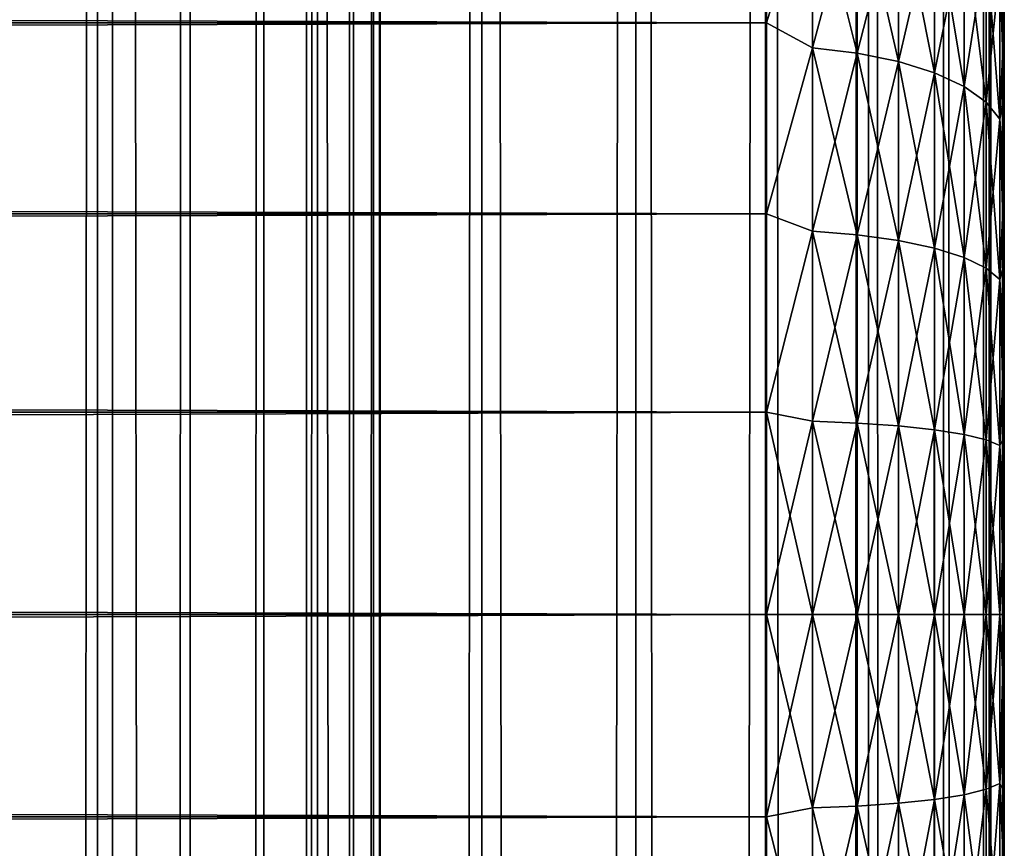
# Model space of a CAD drawing. Extents: x -265 to 265, y 0 to 1307.
# Tile 330 of 356: x 257 to 265, y 1138 to 1145. Entities that reach past the tile are written whole.
import ezdxf

# ---------------------------------------------------------------- set-up
doc = ezdxf.new("R2010")
doc.units = 0
doc.header["$LTSCALE"] = 81.481481
for name, color, linetype in [('11', 7, 'CONTINUOUS'), ('119', 7, 'CONTINUOUS'), ('12', 7, 'CONTINUOUS'), ('120', 7, 'CONTINUOUS'), ('15', 7, 'CONTINUOUS'), ('16', 7, 'CONTINUOUS'), ('9', 7, 'CONTINUOUS')]:
    doc.layers.add(name, color=color, linetype=linetype)

msp = doc.modelspace()

# ---------------------------------------------------------------- linework, layer by layer
at = {"layer": '11', "color": 7, "linetype": 'CONTINUOUS'}
for points in [[(-263, 1146.4948, 38.1802), (-263, 1144.98, 38.9651), (263, 1146.4948, 38.1802), (-263, 1146.4948, 38.1802)], [(263, 1146.4948, 38.1802), (-263, 1144.98, 38.9651), (263, 1144.98, 38.9651), (263, 1146.4948, 38.1802)], [(-263, 1144.98, 16.0349), (-263, 1146.4948, 16.8198), (263, 1144.98, 16.0349), (-263, 1144.98, 16.0349)], [(263, 1144.98, 16.0349), (-263, 1146.4948, 16.8198), (263, 1146.4948, 16.8198), (263, 1144.98, 16.0349)], [(-263, 1144.98, 38.9651), (-263, 1143.3725, 39.5365), (263, 1144.98, 38.9651), (-263, 1144.98, 38.9651)], [(263, 1144.98, 38.9651), (-263, 1143.3725, 39.5365), (263, 1143.3725, 39.5365), (263, 1144.98, 38.9651)], [(-263, 1143.3725, 15.4635), (-263, 1144.98, 16.0349), (263, 1143.3725, 15.4635), (-263, 1143.3725, 15.4635)], [(263, 1143.3725, 15.4635), (-263, 1144.98, 16.0349), (263, 1144.98, 16.0349), (263, 1143.3725, 15.4635)], [(-263, 1143.3725, 39.5365), (-263, 1141.7021, 39.8836), (263, 1143.3725, 39.5365), (-263, 1143.3725, 39.5365)], [(263, 1143.3725, 39.5365), (-263, 1141.7021, 39.8836), (263, 1141.7021, 39.8836), (263, 1143.3725, 39.5365)], [(-263, 1141.7021, 15.1164), (-263, 1143.3725, 15.4635), (263, 1141.7021, 15.1164), (-263, 1141.7021, 15.1164)], [(263, 1141.7021, 15.1164), (-263, 1143.3725, 15.4635), (263, 1143.3725, 15.4635), (263, 1141.7021, 15.1164)], [(-263, 1141.7021, 39.8836), (-263, 1140, 40), (263, 1141.7021, 39.8836), (-263, 1141.7021, 39.8836)], [(263, 1141.7021, 39.8836), (-263, 1140, 40), (263, 1140, 40), (263, 1141.7021, 39.8836)], [(-263, 1140, 15), (-263, 1141.7021, 15.1164), (263, 1140, 15), (-263, 1140, 15)], [(263, 1140, 15), (-263, 1141.7021, 15.1164), (263, 1141.7021, 15.1164), (263, 1140, 15)]]:
    msp.add_3dface(points, dxfattribs=at)
at = {"layer": '119', "color": 7, "linetype": 'CONTINUOUS'}
for points in [[(255.7403, 1, 13.8582), (257.5, 1, 12.9904), (255.7403, 1299, 13.8582), (255.7403, 1, 13.8582)], [(255.7403, 1299, 13.8582), (257.5, 1, 12.9904), (257.5, 1299, 12.9904), (255.7403, 1299, 13.8582)], [(257.5, 1, 12.9904), (259.1314, 1, 11.9003), (257.5, 1299, 12.9904), (257.5, 1, 12.9904)], [(257.5, 1299, 12.9904), (259.1314, 1, 11.9003), (259.1314, 1299, 11.9003), (257.5, 1299, 12.9904)], [(259.1314, 1, 11.9003), (260.6066, 1, 10.6066), (259.1314, 1299, 11.9003), (259.1314, 1, 11.9003)], [(259.1314, 1299, 11.9003), (260.6066, 1, 10.6066), (260.6066, 1299, 10.6066), (259.1314, 1299, 11.9003)], [(260.6066, 1, 10.6066), (261.9003, 1, 9.1314), (260.6066, 1299, 10.6066), (260.6066, 1, 10.6066)], [(260.6066, 1299, 10.6066), (261.9003, 1, 9.1314), (261.9003, 1299, 9.1314), (260.6066, 1299, 10.6066)], [(261.9003, 1, 9.1314), (262.9904, 1, 7.5), (261.9003, 1299, 9.1314), (261.9003, 1, 9.1314)], [(261.9003, 1299, 9.1314), (262.9904, 1, 7.5), (262.9904, 1299, 7.5), (261.9003, 1299, 9.1314)], [(262.9904, 1, 7.5), (263.8582, 1, 5.7403), (262.9904, 1299, 7.5), (262.9904, 1, 7.5)], [(262.9904, 1299, 7.5), (263.8582, 1, 5.7403), (263.8582, 1299, 5.7403), (262.9904, 1299, 7.5)], [(263.8582, 1, 5.7403), (264.4889, 1, 3.8823), (263.8582, 1299, 5.7403), (263.8582, 1, 5.7403)], [(263.8582, 1299, 5.7403), (264.4889, 1, 3.8823), (264.4889, 1299, 3.8823), (263.8582, 1299, 5.7403)], [(264.4889, 1, 3.8823), (264.8717, 1, 1.9579), (264.4889, 1299, 3.8823), (264.4889, 1, 3.8823)], [(264.4889, 1299, 3.8823), (264.8717, 1, 1.9579), (264.8717, 1299, 1.9579), (264.4889, 1299, 3.8823)], [(264.8717, 1, 1.9579), (265, 1), (264.8717, 1299, 1.9579), (264.8717, 1, 1.9579)], [(264.8717, 1299, 1.9579), (265, 1), (265, 1299), (264.8717, 1299, 1.9579)]]:
    msp.add_3dface(points, dxfattribs=at)
at = {"layer": '12', "color": 7, "linetype": 'CONTINUOUS'}
for points in [[(263, 1140, 40), (-263, 1140, 40), (-263, 1138.2979, 39.8836), (263, 1140, 40)], [(-263, 1140, 15), (263, 1140, 15), (263, 1138.2979, 15.1164), (-263, 1140, 15)], [(-263, 1138.2979, 15.1164), (-263, 1140, 15), (263, 1138.2979, 15.1164), (-263, 1138.2979, 15.1164)], [(263, 1140, 40), (-263, 1138.2979, 39.8836), (263, 1138.2979, 39.8836), (263, 1140, 40)], [(-263, 1136.6275, 15.4635), (-263, 1138.2979, 15.1164), (263, 1136.6275, 15.4635), (-263, 1136.6275, 15.4635)], [(263, 1136.6275, 15.4635), (-263, 1138.2979, 15.1164), (263, 1138.2979, 15.1164), (263, 1136.6275, 15.4635)], [(-263, 1138.2979, 39.8836), (-263, 1136.6275, 39.5365), (263, 1138.2979, 39.8836), (-263, 1138.2979, 39.8836)], [(263, 1138.2979, 39.8836), (-263, 1136.6275, 39.5365), (263, 1136.6275, 39.5365), (263, 1138.2979, 39.8836)]]:
    msp.add_3dface(points, dxfattribs=at)
at = {"layer": '120', "color": 7, "linetype": 'CONTINUOUS'}
for points in [[(260.6066, 1299, -10.6066), (260.6066, 1, -10.6066), (259.75, 20, -11.399), (260.6066, 1299, -10.6066)], [(259.75, 1280, -11.399), (260.6066, 1299, -10.6066), (259.75, 20, -11.399), (259.75, 1280, -11.399)], [(261.9003, 1, -9.1314), (260.6066, 1, -10.6066), (261.9003, 1299, -9.1314), (261.9003, 1, -9.1314)], [(261.9003, 1299, -9.1314), (260.6066, 1, -10.6066), (260.6066, 1299, -10.6066), (261.9003, 1299, -9.1314)], [(262.9904, 1, -7.5), (261.9003, 1, -9.1314), (262.9904, 1299, -7.5), (262.9904, 1, -7.5)], [(262.9904, 1299, -7.5), (261.9003, 1, -9.1314), (261.9003, 1299, -9.1314), (262.9904, 1299, -7.5)], [(263.8582, 1, -5.7403), (262.9904, 1, -7.5), (263.8582, 1299, -5.7403), (263.8582, 1, -5.7403)], [(263.8582, 1299, -5.7403), (262.9904, 1, -7.5), (262.9904, 1299, -7.5), (263.8582, 1299, -5.7403)], [(264.4889, 1, -3.8823), (263.8582, 1, -5.7403), (264.4889, 1299, -3.8823), (264.4889, 1, -3.8823)], [(264.4889, 1299, -3.8823), (263.8582, 1, -5.7403), (263.8582, 1299, -5.7403), (264.4889, 1299, -3.8823)], [(264.8717, 1, -1.9579), (264.4889, 1, -3.8823), (264.8717, 1299, -1.9579), (264.8717, 1, -1.9579)], [(264.8717, 1299, -1.9579), (264.4889, 1, -3.8823), (264.4889, 1299, -3.8823), (264.8717, 1299, -1.9579)], [(265, 1299), (265, 1), (264.8717, 1, -1.9579), (265, 1299)], [(265, 1299), (264.8717, 1, -1.9579), (264.8717, 1299, -1.9579), (265, 1299)], [(259.6951, 1278.9668, -11.4457), (259.75, 1280, -11.399), (259.6951, 21.0333, -11.4457), (259.6951, 1278.9668, -11.4457)], [(259.6951, 21.0333, -11.4457), (259.75, 1280, -11.399), (259.75, 20, -11.399), (259.6951, 21.0333, -11.4457)], [(259.525, 1277.9175, -11.5877), (259.6951, 1278.9668, -11.4457), (259.525, 22.0825, -11.5877), (259.525, 1277.9175, -11.5877)], [(259.525, 22.0825, -11.5877), (259.6951, 1278.9668, -11.4457), (259.6951, 21.0333, -11.4457), (259.525, 22.0825, -11.5877)], [(259.2244, 1276.842, -11.8284), (259.525, 1277.9175, -11.5877), (259.2244, 23.1581, -11.8284), (259.2244, 1276.842, -11.8284)], [(259.2244, 23.1581, -11.8284), (259.525, 1277.9175, -11.5877), (259.525, 22.0825, -11.5877), (259.2244, 23.1581, -11.8284)], [(258.7723, 1275.7446, -12.1674), (259.2244, 1276.842, -11.8284), (258.7723, 24.2554, -12.1674), (258.7723, 1275.7446, -12.1674)], [(258.7723, 24.2554, -12.1674), (259.2244, 1276.842, -11.8284), (259.2244, 23.1581, -11.8284), (258.7723, 24.2554, -12.1674)], [(258.1533, 1274.6534, -12.5906), (258.7723, 1275.7446, -12.1674), (258.1533, 25.3466, -12.5906), (258.1533, 1274.6534, -12.5906)], [(258.1533, 25.3466, -12.5906), (258.7723, 1275.7446, -12.1674), (258.7723, 24.2554, -12.1674), (258.1533, 25.3466, -12.5906)], [(257.3737, 1273.621, -13.0625), (258.1533, 1274.6534, -12.5906), (257.3737, 26.379, -13.0625), (257.3737, 1273.621, -13.0625)], [(257.3737, 26.379, -13.0625), (258.1533, 1274.6534, -12.5906), (258.1533, 25.3466, -12.5906), (257.3737, 26.379, -13.0625)], [(256.4613, 1272.6984, -13.537), (257.3737, 1273.621, -13.0625), (256.4613, 27.3016, -13.537), (256.4613, 1272.6984, -13.537)], [(256.4613, 27.3016, -13.537), (257.3737, 1273.621, -13.0625), (257.3737, 26.379, -13.0625), (256.4613, 27.3016, -13.537)]]:
    msp.add_3dface(points, dxfattribs=at)
at = {"layer": '15', "color": 7, "linetype": 'CONTINUOUS'}
for points in [[(263, 1144.98, 16.0349), (263, 1146.4948, 16.8198), (263.3879, 1146.231, 16.7076), (263, 1144.98, 16.0349)], [(263, 1146.4948, 38.1802), (263, 1144.98, 38.9651), (263.3879, 1146.231, 38.2924), (263, 1146.4948, 38.1802)], [(263, 1144.98, 16.0349), (263.3879, 1146.231, 16.7076), (263.3879, 1144.769, 15.9866), (263, 1144.98, 16.0349)], [(263, 1144.98, 38.9651), (263.3879, 1144.769, 39.0134), (263.3879, 1146.231, 38.2924), (263, 1144.98, 38.9651)], [(263.3879, 1144.769, 39.0134), (263.7636, 1146.1743, 38.1941), (263.3879, 1146.231, 38.2924), (263.3879, 1144.769, 39.0134)], [(263.7636, 1146.1743, 16.8059), (263.7636, 1144.7256, 16.0915), (263.3879, 1146.231, 16.7076), (263.7636, 1146.1743, 16.8059)], [(263.3879, 1146.231, 16.7076), (263.7636, 1144.7256, 16.0915), (263.3879, 1144.769, 15.9866), (263.3879, 1146.231, 16.7076)], [(263.7636, 1144.7256, 38.9085), (263.7636, 1146.1743, 38.1941), (263.3879, 1144.769, 39.0134), (263.7636, 1144.7256, 38.9085)], [(263.7636, 1144.7256, 38.9085), (264.1098, 1146.0819, 38.0342), (263.7636, 1146.1743, 38.1941), (263.7636, 1144.7256, 38.9085)], [(264.1098, 1146.0819, 16.9658), (264.1098, 1144.6549, 16.2621), (263.7636, 1146.1743, 16.8059), (264.1098, 1146.0819, 16.9658)], [(263.7636, 1146.1743, 16.8059), (264.1098, 1144.6549, 16.2621), (263.7636, 1144.7256, 16.0915), (263.7636, 1146.1743, 16.8059)], [(264.1098, 1144.6549, 38.7379), (264.1098, 1146.0819, 38.0342), (263.7636, 1144.7256, 38.9085), (264.1098, 1144.6549, 38.7379)], [(264.1098, 1144.6549, 38.7379), (264.4134, 1145.9575, 37.8187), (264.1098, 1146.0819, 38.0342), (264.1098, 1144.6549, 38.7379)], [(264.4134, 1145.9575, 17.1813), (264.4134, 1144.5597, 16.4919), (264.1098, 1146.0819, 16.9658), (264.4134, 1145.9575, 17.1813)], [(264.1098, 1146.0819, 16.9658), (264.4134, 1144.5597, 16.4919), (264.1098, 1144.6549, 16.2621), (264.1098, 1146.0819, 16.9658)], [(264.4134, 1144.5597, 38.5081), (264.4134, 1145.9575, 37.8187), (264.1098, 1144.6549, 38.7379), (264.4134, 1144.5597, 38.5081)], [(264.4134, 1144.5597, 38.5081), (264.6625, 1145.8059, 37.5561), (264.4134, 1145.9575, 37.8187), (264.4134, 1144.5597, 38.5081)], [(264.6625, 1145.8059, 17.4439), (264.6625, 1144.4436, 16.7721), (264.4134, 1145.9575, 17.1813), (264.6625, 1145.8059, 17.4439)], [(264.4134, 1145.9575, 17.1813), (264.6625, 1144.4436, 16.7721), (264.4134, 1144.5597, 16.4919), (264.4134, 1145.9575, 17.1813)], [(264.6625, 1144.4436, 38.2279), (264.6625, 1145.8059, 37.5561), (264.4134, 1144.5597, 38.5081), (264.6625, 1144.4436, 38.2279)], [(264.6625, 1144.4436, 38.2279), (264.8476, 1145.6329, 37.2564), (264.6625, 1145.8059, 37.5561), (264.6625, 1144.4436, 38.2279)], [(264.8476, 1145.6329, 17.7436), (264.8476, 1144.3112, 17.0918), (264.6625, 1145.8059, 17.4439), (264.8476, 1145.6329, 17.7436)], [(264.6625, 1145.8059, 17.4439), (264.8476, 1144.3112, 17.0918), (264.6625, 1144.4436, 16.7721), (264.6625, 1145.8059, 17.4439)], [(264.8476, 1144.3112, 37.9082), (264.8476, 1145.6329, 37.2564), (264.6625, 1144.4436, 38.2279), (264.8476, 1144.3112, 37.9082)], [(264.8476, 1144.3112, 37.9082), (264.9616, 1145.4451, 36.9312), (264.8476, 1145.6329, 37.2564), (264.8476, 1144.3112, 37.9082)], [(264.9616, 1145.4451, 18.0688), (264.9616, 1144.1675, 17.4388), (264.8476, 1145.6329, 17.7436), (264.9616, 1145.4451, 18.0688)], [(264.8476, 1145.6329, 17.7436), (264.9616, 1144.1675, 17.4388), (264.8476, 1144.3112, 17.0918), (264.8476, 1145.6329, 17.7436)], [(264.9616, 1144.1675, 37.5612), (264.9616, 1145.4451, 36.9312), (264.8476, 1144.3112, 37.9082), (264.9616, 1144.1675, 37.5612)], [(264.9616, 1144.1675, 37.5612), (265, 1145.0321, 36.7156), (264.9616, 1145.4451, 36.9312), (264.9616, 1144.1675, 37.5612)], [(265, 1145.0321, 18.2844), (265, 1144.3618, 17.9488), (264.9616, 1145.4451, 18.0688), (265, 1145.0321, 18.2844)], [(264.9616, 1145.4451, 18.0688), (265, 1144.3618, 17.9488), (264.9616, 1144.1675, 17.4388), (264.9616, 1145.4451, 18.0688)], [(263, 1143.3725, 15.4635), (263, 1144.98, 16.0349), (263.3879, 1144.769, 15.9866), (263, 1143.3725, 15.4635)], [(263, 1144.98, 38.9651), (263, 1143.3725, 39.5365), (263.3879, 1144.769, 39.0134), (263, 1144.98, 38.9651)], [(265, 1144.3618, 37.0512), (265, 1145.0321, 36.7156), (264.9616, 1144.1675, 37.5612), (265, 1144.3618, 37.0512)], [(263, 1143.3725, 15.4635), (263.3879, 1144.769, 15.9866), (263.3879, 1143.2254, 15.4626), (263, 1143.3725, 15.4635)], [(263, 1143.3725, 39.5365), (263.3879, 1143.2254, 39.5374), (263.3879, 1144.769, 39.0134), (263, 1143.3725, 39.5365)], [(263.3879, 1143.2254, 39.5374), (263.7636, 1144.7256, 38.9085), (263.3879, 1144.769, 39.0134), (263.3879, 1143.2254, 39.5374)], [(263.7636, 1144.7256, 16.0915), (263.7636, 1143.196, 15.5723), (263.3879, 1144.769, 15.9866), (263.7636, 1144.7256, 16.0915)], [(263.3879, 1144.769, 15.9866), (263.7636, 1143.196, 15.5723), (263.3879, 1143.2254, 15.4626), (263.3879, 1144.769, 15.9866)], [(263.7636, 1143.196, 39.4277), (263.7636, 1144.7256, 38.9085), (263.3879, 1143.2254, 39.5374), (263.7636, 1143.196, 39.4277)], [(263.7636, 1143.196, 39.4277), (264.1098, 1144.6549, 38.7379), (263.7636, 1144.7256, 38.9085), (263.7636, 1143.196, 39.4277)], [(264.1098, 1144.6549, 16.2621), (264.1098, 1143.1482, 15.7507), (263.7636, 1144.7256, 16.0915), (264.1098, 1144.6549, 16.2621)], [(263.7636, 1144.7256, 16.0915), (264.1098, 1143.1482, 15.7507), (263.7636, 1143.196, 15.5723), (263.7636, 1144.7256, 16.0915)], [(264.1098, 1143.1482, 39.2493), (264.1098, 1144.6549, 38.7379), (263.7636, 1143.196, 39.4277), (264.1098, 1143.1482, 39.2493)], [(264.1098, 1143.1482, 39.2493), (264.4134, 1144.5597, 38.5081), (264.1098, 1144.6549, 38.7379), (264.1098, 1143.1482, 39.2493)], [(264.4134, 1144.5597, 16.4919), (264.4134, 1143.0838, 15.9909), (264.1098, 1144.6549, 16.2621), (264.4134, 1144.5597, 16.4919)], [(264.1098, 1144.6549, 16.2621), (264.4134, 1143.0838, 15.9909), (264.1098, 1143.1482, 15.7507), (264.1098, 1144.6549, 16.2621)], [(264.4134, 1143.0838, 39.0091), (264.4134, 1144.5597, 38.5081), (264.1098, 1143.1482, 39.2493), (264.4134, 1143.0838, 39.0091)], [(264.4134, 1143.0838, 39.0091), (264.6625, 1144.4436, 38.2279), (264.4134, 1144.5597, 38.5081), (264.4134, 1143.0838, 39.0091)], [(264.6625, 1144.4436, 16.7721), (264.6625, 1143.0054, 16.2839), (264.4134, 1144.5597, 16.4919), (264.6625, 1144.4436, 16.7721)], [(264.4134, 1144.5597, 16.4919), (264.6625, 1143.0054, 16.2839), (264.4134, 1143.0838, 15.9909), (264.4134, 1144.5597, 16.4919)], [(264.6625, 1143.0054, 38.7161), (264.6625, 1144.4436, 38.2279), (264.4134, 1143.0838, 39.0091), (264.6625, 1143.0054, 38.7161)], [(264.6625, 1143.0054, 38.7161), (264.8476, 1144.3112, 37.9082), (264.6625, 1144.4436, 38.2279), (264.6625, 1143.0054, 38.7161)], [(264.8476, 1144.3112, 17.0918), (264.8476, 1142.9158, 16.6181), (264.6625, 1144.4436, 16.7721), (264.8476, 1144.3112, 17.0918)], [(264.6625, 1144.4436, 16.7721), (264.8476, 1142.9158, 16.6181), (264.6625, 1143.0054, 16.2839), (264.6625, 1144.4436, 16.7721)], [(264.8476, 1142.9158, 38.3819), (264.8476, 1144.3112, 37.9082), (264.6625, 1143.0054, 38.7161), (264.8476, 1142.9158, 38.3819)], [(264.8476, 1142.9158, 38.3819), (264.9616, 1144.1675, 37.5612), (264.8476, 1144.3112, 37.9082), (264.8476, 1142.9158, 38.3819)], [(264.9616, 1144.1675, 17.4388), (264.9616, 1142.8186, 16.9809), (264.8476, 1144.3112, 17.0918), (264.9616, 1144.1675, 17.4388)], [(264.8476, 1144.3112, 17.0918), (264.9616, 1142.8186, 16.9809), (264.8476, 1142.9158, 16.6181), (264.8476, 1144.3112, 17.0918)], [(265, 1143.6693, 37.338), (265, 1144.3618, 37.0512), (264.9616, 1144.1675, 37.5612), (265, 1143.6693, 37.338)], [(265, 1144.3618, 17.9488), (265, 1143.6693, 17.662), (264.9616, 1144.1675, 17.4388), (265, 1144.3618, 17.9488)], [(264.9616, 1142.8186, 38.0191), (264.9616, 1144.1675, 37.5612), (264.8476, 1142.9158, 38.3819), (264.9616, 1142.8186, 38.0191)], [(264.9616, 1142.8186, 38.0191), (265, 1143.6693, 37.338), (264.9616, 1144.1675, 37.5612), (264.9616, 1142.8186, 38.0191)], [(265, 1143.6693, 17.662), (265, 1142.9581, 17.4253), (264.9616, 1144.1675, 17.4388), (265, 1143.6693, 17.662)], [(264.9616, 1144.1675, 17.4388), (265, 1142.9581, 17.4253), (264.9616, 1142.8186, 16.9809), (264.9616, 1144.1675, 17.4388)], [(265, 1142.9581, 37.5747), (265, 1143.6693, 37.338), (264.9616, 1142.8186, 38.0191), (265, 1142.9581, 37.5747)], [(263, 1141.7021, 15.1164), (263, 1143.3725, 15.4635), (263.3879, 1143.2254, 15.4626), (263, 1141.7021, 15.1164)], [(263, 1143.3725, 39.5365), (263, 1141.7021, 39.8836), (263.3879, 1143.2254, 39.5374), (263, 1143.3725, 39.5365)], [(263, 1141.7021, 15.1164), (263.3879, 1143.2254, 15.4626), (263.3879, 1141.6266, 15.1446), (263, 1141.7021, 15.1164)], [(263, 1141.7021, 39.8836), (263.3879, 1141.6266, 39.8554), (263.3879, 1143.2254, 39.5374), (263, 1141.7021, 39.8836)], [(263.3879, 1141.6266, 39.8554), (263.7636, 1143.196, 39.4277), (263.3879, 1143.2254, 39.5374), (263.3879, 1141.6266, 39.8554)], [(263.7636, 1143.196, 15.5723), (263.7636, 1141.6118, 15.2571), (263.3879, 1143.2254, 15.4626), (263.7636, 1143.196, 15.5723)], [(263.3879, 1143.2254, 15.4626), (263.7636, 1141.6118, 15.2571), (263.3879, 1141.6266, 15.1446), (263.3879, 1143.2254, 15.4626)], [(263.7636, 1141.6118, 39.7429), (263.7636, 1143.196, 39.4277), (263.3879, 1141.6266, 39.8554), (263.7636, 1141.6118, 39.7429)], [(263.7636, 1141.6118, 39.7429), (264.1098, 1143.1482, 39.2493), (263.7636, 1143.196, 39.4277), (263.7636, 1141.6118, 39.7429)], [(264.1098, 1143.1482, 15.7507), (264.1098, 1141.5877, 15.4403), (263.7636, 1143.196, 15.5723), (264.1098, 1143.1482, 15.7507)], [(263.7636, 1143.196, 15.5723), (264.1098, 1141.5877, 15.4403), (263.7636, 1141.6118, 15.2571), (263.7636, 1143.196, 15.5723)], [(264.1098, 1141.5877, 39.5597), (264.1098, 1143.1482, 39.2493), (263.7636, 1141.6118, 39.7429), (264.1098, 1141.5877, 39.5597)], [(264.1098, 1141.5877, 39.5597), (264.4134, 1143.0838, 39.0091), (264.1098, 1143.1482, 39.2493), (264.1098, 1141.5877, 39.5597)], [(264.4134, 1143.0838, 15.9909), (264.4134, 1141.5552, 15.6869), (264.1098, 1143.1482, 15.7507), (264.4134, 1143.0838, 15.9909)], [(264.1098, 1143.1482, 15.7507), (264.4134, 1141.5552, 15.6869), (264.1098, 1141.5877, 15.4403), (264.1098, 1143.1482, 15.7507)], [(264.4134, 1141.5552, 39.3131), (264.4134, 1143.0838, 39.0091), (264.1098, 1141.5877, 39.5597), (264.4134, 1141.5552, 39.3131)], [(264.4134, 1141.5552, 39.3131), (264.6625, 1143.0054, 38.7161), (264.4134, 1143.0838, 39.0091), (264.4134, 1141.5552, 39.3131)], [(264.6625, 1143.0054, 16.2839), (264.6625, 1141.5156, 15.9875), (264.4134, 1143.0838, 15.9909), (264.6625, 1143.0054, 16.2839)], [(264.4134, 1143.0838, 15.9909), (264.6625, 1141.5156, 15.9875), (264.4134, 1141.5552, 15.6869), (264.4134, 1143.0838, 15.9909)], [(264.6625, 1141.5156, 39.0125), (264.6625, 1143.0054, 38.7161), (264.4134, 1141.5552, 39.3131), (264.6625, 1141.5156, 39.0125)], [(264.6625, 1141.5156, 39.0125), (264.8476, 1142.9158, 38.3819), (264.6625, 1143.0054, 38.7161), (264.6625, 1141.5156, 39.0125)], [(264.8476, 1142.9158, 16.6181), (264.8476, 1141.4705, 16.3307), (264.6625, 1143.0054, 16.2839), (264.8476, 1142.9158, 16.6181)], [(264.6625, 1143.0054, 16.2839), (264.8476, 1141.4705, 16.3307), (264.6625, 1141.5156, 15.9875), (264.6625, 1143.0054, 16.2839)], [(264.8476, 1141.4705, 38.6693), (264.8476, 1142.9158, 38.3819), (264.6625, 1141.5156, 39.0125), (264.8476, 1141.4705, 38.6693)], [(264.8476, 1141.4705, 38.6693), (264.9616, 1142.8186, 38.0191), (264.8476, 1142.9158, 38.3819), (264.8476, 1141.4705, 38.6693)], [(264.9616, 1142.8186, 16.9809), (264.9616, 1141.4215, 16.703), (264.8476, 1142.9158, 16.6181), (264.9616, 1142.8186, 16.9809)], [(264.8476, 1142.9158, 16.6181), (264.9616, 1141.4215, 16.703), (264.8476, 1141.4705, 16.3307), (264.8476, 1142.9158, 16.6181)], [(265, 1142.2319, 37.7601), (265, 1142.9581, 37.5747), (264.9616, 1142.8186, 38.0191), (265, 1142.2319, 37.7601)], [(265, 1142.9581, 17.4253), (265, 1142.2319, 17.2399), (264.9616, 1142.8186, 16.9809), (265, 1142.9581, 17.4253)], [(264.9616, 1141.4215, 38.297), (264.9616, 1142.8186, 38.0191), (264.8476, 1141.4705, 38.6693), (264.9616, 1141.4215, 38.297)], [(264.9616, 1141.4215, 38.297), (265, 1142.2319, 37.7601), (264.9616, 1142.8186, 38.0191), (264.9616, 1141.4215, 38.297)], [(265, 1142.2319, 17.2399), (265, 1141.4943, 17.1069), (264.9616, 1142.8186, 16.9809), (265, 1142.2319, 17.2399)], [(264.9616, 1142.8186, 16.9809), (265, 1141.4943, 17.1069), (264.9616, 1141.4215, 16.703), (264.9616, 1142.8186, 16.9809)], [(265, 1141.4943, 37.8931), (265, 1142.2319, 37.7601), (264.9616, 1141.4215, 38.297), (265, 1141.4943, 37.8931)], [(263, 1140, 15), (263, 1141.7021, 15.1164), (263.3879, 1140, 15.038), (263, 1140, 15)], [(263.3879, 1140, 15.038), (263, 1141.7021, 15.1164), (263.3879, 1141.6266, 15.1446), (263.3879, 1140, 15.038)], [(263, 1141.7021, 39.8836), (263, 1140, 40), (263.3879, 1141.6266, 39.8554), (263, 1141.7021, 39.8836)], [(263, 1140, 40), (263.3879, 1140, 39.962), (263.3879, 1141.6266, 39.8554), (263, 1140, 40)], [(263.7636, 1140, 15.1515), (263.3879, 1140, 15.038), (263.3879, 1141.6266, 15.1446), (263.7636, 1140, 15.1515)], [(263.7636, 1141.6118, 15.2571), (263.7636, 1140, 15.1515), (263.3879, 1141.6266, 15.1446), (263.7636, 1141.6118, 15.2571)], [(263.3879, 1140, 39.962), (263.7636, 1141.6118, 39.7429), (263.3879, 1141.6266, 39.8554), (263.3879, 1140, 39.962)], [(263.3879, 1140, 39.962), (263.7636, 1140, 39.8485), (263.7636, 1141.6118, 39.7429), (263.3879, 1140, 39.962)], [(264.1098, 1140, 15.3362), (263.7636, 1140, 15.1515), (263.7636, 1141.6118, 15.2571), (264.1098, 1140, 15.3362)], [(264.1098, 1141.5877, 15.4403), (264.1098, 1140, 15.3362), (263.7636, 1141.6118, 15.2571), (264.1098, 1141.5877, 15.4403)], [(263.7636, 1140, 39.8485), (264.1098, 1141.5877, 39.5597), (263.7636, 1141.6118, 39.7429), (263.7636, 1140, 39.8485)], [(263.7636, 1140, 39.8485), (264.1098, 1140, 39.6638), (264.1098, 1141.5877, 39.5597), (263.7636, 1140, 39.8485)], [(264.4134, 1140, 15.585), (264.1098, 1140, 15.3362), (264.1098, 1141.5877, 15.4403), (264.4134, 1140, 15.585)], [(264.4134, 1141.5552, 15.6869), (264.4134, 1140, 15.585), (264.1098, 1141.5877, 15.4403), (264.4134, 1141.5552, 15.6869)], [(264.1098, 1140, 39.6638), (264.4134, 1141.5552, 39.3131), (264.1098, 1141.5877, 39.5597), (264.1098, 1140, 39.6638)], [(264.1098, 1140, 39.6638), (264.4134, 1140, 39.415), (264.4134, 1141.5552, 39.3131), (264.1098, 1140, 39.6638)], [(264.6625, 1140, 15.8882), (264.4134, 1140, 15.585), (264.4134, 1141.5552, 15.6869), (264.6625, 1140, 15.8882)], [(264.6625, 1141.5156, 15.9875), (264.6625, 1140, 15.8882), (264.4134, 1141.5552, 15.6869), (264.6625, 1141.5156, 15.9875)], [(264.4134, 1140, 39.415), (264.6625, 1141.5156, 39.0125), (264.4134, 1141.5552, 39.3131), (264.4134, 1140, 39.415)], [(264.4134, 1140, 39.415), (264.6625, 1140, 39.1118), (264.6625, 1141.5156, 39.0125), (264.4134, 1140, 39.415)], [(264.8476, 1140, 16.2343), (264.6625, 1140, 15.8882), (264.6625, 1141.5156, 15.9875), (264.8476, 1140, 16.2343)], [(264.8476, 1141.4705, 16.3307), (264.8476, 1140, 16.2343), (264.6625, 1141.5156, 15.9875), (264.8476, 1141.4705, 16.3307)], [(264.6625, 1140, 39.1118), (264.8476, 1141.4705, 38.6693), (264.6625, 1141.5156, 39.0125), (264.6625, 1140, 39.1118)], [(265, 1140.749, 37.9733), (265, 1141.4943, 37.8931), (264.9616, 1141.4215, 38.297), (265, 1140.749, 37.9733)], [(265, 1141.4943, 17.1069), (265, 1140.749, 17.0267), (264.9616, 1141.4215, 16.703), (265, 1141.4943, 17.1069)], [(264.6625, 1140, 39.1118), (264.8476, 1140, 38.7657), (264.8476, 1141.4705, 38.6693), (264.6625, 1140, 39.1118)], [(264.9616, 1140, 16.6098), (264.8476, 1140, 16.2343), (264.8476, 1141.4705, 16.3307), (264.9616, 1140, 16.6098)], [(264.9616, 1141.4215, 16.703), (264.9616, 1140, 16.6098), (264.8476, 1141.4705, 16.3307), (264.9616, 1141.4215, 16.703)], [(264.8476, 1140, 38.7657), (264.9616, 1141.4215, 38.297), (264.8476, 1141.4705, 38.6693), (264.8476, 1140, 38.7657)], [(264.8476, 1140, 38.7657), (264.9616, 1140, 38.3902), (264.9616, 1141.4215, 38.297), (264.8476, 1140, 38.7657)], [(264.9616, 1140, 38.3902), (265, 1140.749, 37.9733), (264.9616, 1141.4215, 38.297), (264.9616, 1140, 38.3902)], [(265, 1140.749, 17.0267), (265, 1140, 17), (264.9616, 1141.4215, 16.703), (265, 1140.749, 17.0267)], [(265, 1140, 17), (264.9616, 1140, 16.6098), (264.9616, 1141.4215, 16.703), (265, 1140, 17)], [(265, 1140, 38), (265, 1140.749, 37.9733), (264.9616, 1140, 38.3902), (265, 1140, 38)]]:
    msp.add_3dface(points, dxfattribs=at)
at = {"layer": '16', "color": 7, "linetype": 'CONTINUOUS'}
for points in [[(263, 1138.2979, 15.1164), (263, 1140, 15), (263.3879, 1138.3734, 15.1446), (263, 1138.2979, 15.1164)], [(263, 1140, 15), (263.3879, 1140, 15.038), (263.3879, 1138.3734, 15.1446), (263, 1140, 15)], [(263, 1140, 40), (263, 1138.2979, 39.8836), (263.3879, 1140, 39.962), (263, 1140, 40)], [(263, 1138.2979, 39.8836), (263.3879, 1138.3734, 39.8554), (263.3879, 1140, 39.962), (263, 1138.2979, 39.8836)], [(263.7636, 1140, 15.1515), (263.7636, 1138.3882, 15.2571), (263.3879, 1140, 15.038), (263.7636, 1140, 15.1515)], [(263.3879, 1140, 15.038), (263.7636, 1138.3882, 15.2571), (263.3879, 1138.3734, 15.1446), (263.3879, 1140, 15.038)], [(263.7636, 1138.3882, 39.7429), (263.7636, 1140, 39.8485), (263.3879, 1138.3734, 39.8554), (263.7636, 1138.3882, 39.7429)], [(263.3879, 1138.3734, 39.8554), (263.7636, 1140, 39.8485), (263.3879, 1140, 39.962), (263.3879, 1138.3734, 39.8554)], [(264.1098, 1140, 15.3362), (264.1098, 1138.4123, 15.4403), (263.7636, 1140, 15.1515), (264.1098, 1140, 15.3362)], [(263.7636, 1140, 15.1515), (264.1098, 1138.4123, 15.4403), (263.7636, 1138.3882, 15.2571), (263.7636, 1140, 15.1515)], [(264.1098, 1138.4123, 39.5597), (264.1098, 1140, 39.6638), (263.7636, 1138.3882, 39.7429), (264.1098, 1138.4123, 39.5597)], [(263.7636, 1138.3882, 39.7429), (264.1098, 1140, 39.6638), (263.7636, 1140, 39.8485), (263.7636, 1138.3882, 39.7429)], [(264.4134, 1140, 15.585), (264.4134, 1138.4448, 15.6869), (264.1098, 1140, 15.3362), (264.4134, 1140, 15.585)], [(264.1098, 1140, 15.3362), (264.4134, 1138.4448, 15.6869), (264.1098, 1138.4123, 15.4403), (264.1098, 1140, 15.3362)], [(264.4134, 1138.4448, 39.3131), (264.4134, 1140, 39.415), (264.1098, 1138.4123, 39.5597), (264.4134, 1138.4448, 39.3131)], [(264.1098, 1138.4123, 39.5597), (264.4134, 1140, 39.415), (264.1098, 1140, 39.6638), (264.1098, 1138.4123, 39.5597)], [(264.6625, 1140, 15.8882), (264.6625, 1138.4844, 15.9875), (264.4134, 1140, 15.585), (264.6625, 1140, 15.8882)], [(264.4134, 1140, 15.585), (264.6625, 1138.4844, 15.9875), (264.4134, 1138.4448, 15.6869), (264.4134, 1140, 15.585)], [(264.6625, 1138.4844, 39.0125), (264.6625, 1140, 39.1118), (264.4134, 1138.4448, 39.3131), (264.6625, 1138.4844, 39.0125)], [(264.4134, 1138.4448, 39.3131), (264.6625, 1140, 39.1118), (264.4134, 1140, 39.415), (264.4134, 1138.4448, 39.3131)], [(264.8476, 1140, 16.2343), (264.8476, 1138.5295, 16.3307), (264.6625, 1140, 15.8882), (264.8476, 1140, 16.2343)], [(264.6625, 1140, 15.8882), (264.8476, 1138.5295, 16.3307), (264.6625, 1138.4844, 15.9875), (264.6625, 1140, 15.8882)], [(264.8476, 1138.5295, 38.6693), (264.8476, 1140, 38.7657), (264.6625, 1138.4844, 39.0125), (264.8476, 1138.5295, 38.6693)], [(264.6625, 1138.4844, 39.0125), (264.8476, 1140, 38.7657), (264.6625, 1140, 39.1118), (264.6625, 1138.4844, 39.0125)], [(264.9616, 1140, 16.6098), (264.9616, 1138.5785, 16.703), (264.8476, 1140, 16.2343), (264.9616, 1140, 16.6098)], [(264.8476, 1140, 16.2343), (264.9616, 1138.5785, 16.703), (264.8476, 1138.5295, 16.3307), (264.8476, 1140, 16.2343)], [(264.9616, 1138.5785, 38.297), (264.9616, 1140, 38.3902), (264.8476, 1138.5295, 38.6693), (264.9616, 1138.5785, 38.297)], [(264.8476, 1138.5295, 38.6693), (264.9616, 1140, 38.3902), (264.8476, 1140, 38.7657), (264.8476, 1138.5295, 38.6693)], [(265, 1139.251, 37.9733), (265, 1140, 38), (264.9616, 1138.5785, 38.297), (265, 1139.251, 37.9733)], [(264.9616, 1138.5785, 38.297), (265, 1140, 38), (264.9616, 1140, 38.3902), (264.9616, 1138.5785, 38.297)], [(265, 1140, 17), (265, 1139.251, 17.0267), (264.9616, 1140, 16.6098), (265, 1140, 17)], [(264.9616, 1140, 16.6098), (265, 1139.251, 17.0267), (264.9616, 1138.5785, 16.703), (264.9616, 1140, 16.6098)], [(265, 1139.251, 17.0267), (265, 1138.5057, 17.1069), (264.9616, 1138.5785, 16.703), (265, 1139.251, 17.0267)], [(265, 1138.5057, 37.8931), (265, 1139.251, 37.9733), (264.9616, 1138.5785, 38.297), (265, 1138.5057, 37.8931)], [(264.8476, 1138.5295, 16.3307), (264.8476, 1137.0842, 16.6181), (264.6625, 1138.4844, 15.9875), (264.8476, 1138.5295, 16.3307)], [(264.8476, 1137.0842, 38.3819), (264.8476, 1138.5295, 38.6693), (264.6625, 1136.9946, 38.7161), (264.8476, 1137.0842, 38.3819)], [(264.6625, 1136.9946, 38.7161), (264.8476, 1138.5295, 38.6693), (264.6625, 1138.4844, 39.0125), (264.6625, 1136.9946, 38.7161)], [(264.9616, 1138.5785, 16.703), (264.9616, 1137.1814, 16.9809), (264.8476, 1138.5295, 16.3307), (264.9616, 1138.5785, 16.703)], [(264.9616, 1137.1814, 38.0191), (264.9616, 1138.5785, 38.297), (264.8476, 1137.0842, 38.3819), (264.9616, 1137.1814, 38.0191)], [(264.8476, 1137.0842, 38.3819), (264.9616, 1138.5785, 38.297), (264.8476, 1138.5295, 38.6693), (264.8476, 1137.0842, 38.3819)], [(264.8476, 1138.5295, 16.3307), (264.9616, 1137.1814, 16.9809), (264.8476, 1137.0842, 16.6181), (264.8476, 1138.5295, 16.3307)], [(265, 1138.5057, 17.1069), (265, 1137.7681, 17.2399), (264.9616, 1138.5785, 16.703), (265, 1138.5057, 17.1069)], [(264.9616, 1138.5785, 16.703), (265, 1137.7681, 17.2399), (264.9616, 1137.1814, 16.9809), (264.9616, 1138.5785, 16.703)], [(264.9616, 1137.1814, 38.0191), (265, 1138.5057, 37.8931), (264.9616, 1138.5785, 38.297), (264.9616, 1137.1814, 38.0191)], [(264.4134, 1138.4448, 15.6869), (264.4134, 1136.9162, 15.9909), (264.1098, 1138.4123, 15.4403), (264.4134, 1138.4448, 15.6869)], [(264.4134, 1136.9162, 39.0091), (264.4134, 1138.4448, 39.3131), (264.1098, 1136.8518, 39.2493), (264.4134, 1136.9162, 39.0091)], [(264.1098, 1136.8518, 39.2493), (264.4134, 1138.4448, 39.3131), (264.1098, 1138.4123, 39.5597), (264.1098, 1136.8518, 39.2493)], [(264.6625, 1138.4844, 15.9875), (264.6625, 1136.9946, 16.2839), (264.4134, 1138.4448, 15.6869), (264.6625, 1138.4844, 15.9875)], [(264.6625, 1136.9946, 38.7161), (264.6625, 1138.4844, 39.0125), (264.4134, 1136.9162, 39.0091), (264.6625, 1136.9946, 38.7161)], [(264.4134, 1136.9162, 39.0091), (264.6625, 1138.4844, 39.0125), (264.4134, 1138.4448, 39.3131), (264.4134, 1136.9162, 39.0091)], [(264.4134, 1138.4448, 15.6869), (264.6625, 1136.9946, 16.2839), (264.4134, 1136.9162, 15.9909), (264.4134, 1138.4448, 15.6869)], [(264.6625, 1138.4844, 15.9875), (264.8476, 1137.0842, 16.6181), (264.6625, 1136.9946, 16.2839), (264.6625, 1138.4844, 15.9875)], [(265, 1137.7681, 37.7601), (265, 1138.5057, 37.8931), (264.9616, 1137.1814, 38.0191), (265, 1137.7681, 37.7601)], [(263, 1138.2979, 39.8836), (263.3879, 1136.7746, 39.5374), (263.3879, 1138.3734, 39.8554), (263, 1138.2979, 39.8836)], [(263, 1138.2979, 15.1164), (263.3879, 1138.3734, 15.1446), (263.3879, 1136.7746, 15.4626), (263, 1138.2979, 15.1164)], [(263.7636, 1138.3882, 15.2571), (263.7636, 1136.804, 15.5723), (263.3879, 1138.3734, 15.1446), (263.7636, 1138.3882, 15.2571)], [(263.7636, 1136.804, 39.4277), (263.7636, 1138.3882, 39.7429), (263.3879, 1136.7746, 39.5374), (263.7636, 1136.804, 39.4277)], [(263.3879, 1136.7746, 39.5374), (263.7636, 1138.3882, 39.7429), (263.3879, 1138.3734, 39.8554), (263.3879, 1136.7746, 39.5374)], [(263.3879, 1138.3734, 15.1446), (263.7636, 1136.804, 15.5723), (263.3879, 1136.7746, 15.4626), (263.3879, 1138.3734, 15.1446)], [(264.1098, 1138.4123, 15.4403), (264.1098, 1136.8518, 15.7507), (263.7636, 1138.3882, 15.2571), (264.1098, 1138.4123, 15.4403)], [(264.1098, 1136.8518, 39.2493), (264.1098, 1138.4123, 39.5597), (263.7636, 1136.804, 39.4277), (264.1098, 1136.8518, 39.2493)], [(263.7636, 1136.804, 39.4277), (264.1098, 1138.4123, 39.5597), (263.7636, 1138.3882, 39.7429), (263.7636, 1136.804, 39.4277)], [(263.7636, 1138.3882, 15.2571), (264.1098, 1136.8518, 15.7507), (263.7636, 1136.804, 15.5723), (263.7636, 1138.3882, 15.2571)], [(264.1098, 1138.4123, 15.4403), (264.4134, 1136.9162, 15.9909), (264.1098, 1136.8518, 15.7507), (264.1098, 1138.4123, 15.4403)], [(263, 1138.2979, 39.8836), (263, 1136.6275, 39.5365), (263.3879, 1136.7746, 39.5374), (263, 1138.2979, 39.8836)], [(263, 1136.6275, 15.4635), (263, 1138.2979, 15.1164), (263.3879, 1136.7746, 15.4626), (263, 1136.6275, 15.4635)]]:
    msp.add_3dface(points, dxfattribs=at)
at = {"layer": '9', "color": 7, "linetype": 'CONTINUOUS'}
for points in [[(265, 1145.0321, 36.7156), (265, 1144.3618, 37.0512), (265, 1145.0321, 18.2844), (265, 1145.0321, 36.7156)], [(265, 1145.0321, 18.2844), (265, 1144.3618, 37.0512), (265, 1144.3618, 17.9488), (265, 1145.0321, 18.2844)], [(265, 1144.3618, 37.0512), (265, 1143.6693, 37.338), (265, 1144.3618, 17.9488), (265, 1144.3618, 37.0512)], [(265, 1144.3618, 17.9488), (265, 1143.6693, 37.338), (265, 1143.6693, 17.662), (265, 1144.3618, 17.9488)], [(265, 1143.6693, 37.338), (265, 1142.9581, 37.5747), (265, 1143.6693, 17.662), (265, 1143.6693, 37.338)], [(265, 1143.6693, 17.662), (265, 1142.9581, 37.5747), (265, 1142.9581, 17.4253), (265, 1143.6693, 17.662)], [(265, 1142.9581, 37.5747), (265, 1142.2319, 37.7601), (265, 1142.9581, 17.4253), (265, 1142.9581, 37.5747)], [(265, 1142.9581, 17.4253), (265, 1142.2319, 37.7601), (265, 1142.2319, 17.2399), (265, 1142.9581, 17.4253)], [(265, 1142.2319, 37.7601), (265, 1141.4943, 37.8931), (265, 1142.2319, 17.2399), (265, 1142.2319, 37.7601)], [(265, 1142.2319, 17.2399), (265, 1141.4943, 37.8931), (265, 1141.4943, 17.1069), (265, 1142.2319, 17.2399)], [(265, 1141.4943, 37.8931), (265, 1140.749, 37.9733), (265, 1141.4943, 17.1069), (265, 1141.4943, 37.8931)], [(265, 1141.4943, 17.1069), (265, 1140.749, 37.9733), (265, 1140.749, 17.0267), (265, 1141.4943, 17.1069)], [(265, 1140.749, 37.9733), (265, 1140, 38), (265, 1140.749, 17.0267), (265, 1140.749, 37.9733)], [(265, 1140.749, 17.0267), (265, 1140, 38), (265, 1140, 17), (265, 1140.749, 17.0267)], [(265, 1140, 17), (265, 1140, 38), (265, 1139.251, 37.9733), (265, 1140, 17)], [(265, 1139.251, 17.0267), (265, 1140, 17), (265, 1139.251, 37.9733), (265, 1139.251, 17.0267)], [(265, 1138.5057, 17.1069), (265, 1139.251, 17.0267), (265, 1138.5057, 37.8931), (265, 1138.5057, 17.1069)], [(265, 1138.5057, 37.8931), (265, 1139.251, 17.0267), (265, 1139.251, 37.9733), (265, 1138.5057, 37.8931)], [(265, 1137.7681, 17.2399), (265, 1138.5057, 17.1069), (265, 1137.7681, 37.7601), (265, 1137.7681, 17.2399)], [(265, 1137.7681, 37.7601), (265, 1138.5057, 17.1069), (265, 1138.5057, 37.8931), (265, 1137.7681, 37.7601)]]:
    msp.add_3dface(points, dxfattribs=at)

doc.saveas('drawing.dxf')
